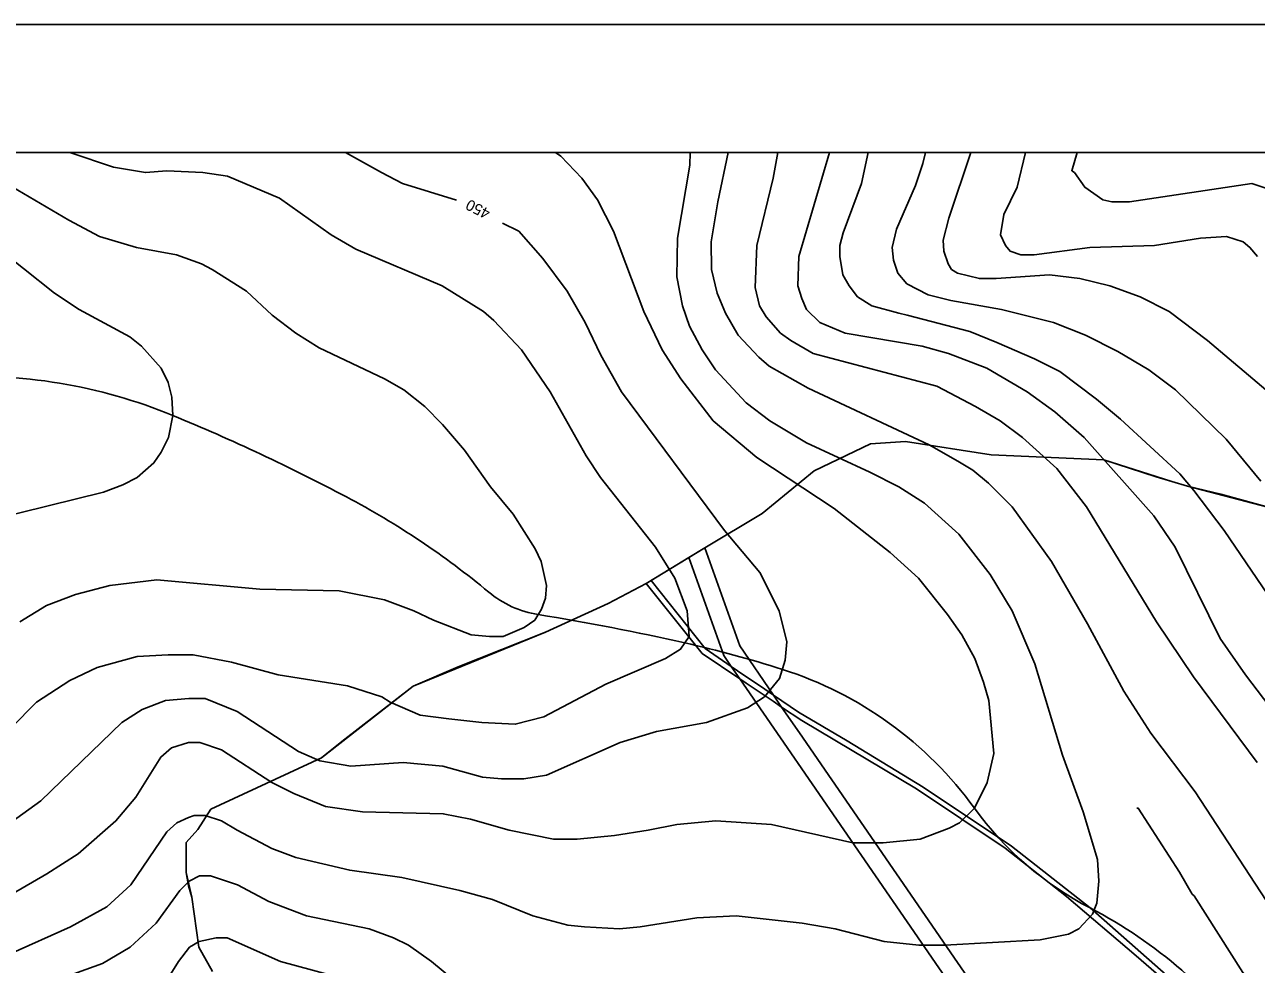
# Model space of a CAD drawing. Extents: x -510989 to -501240, y -1184665 to -1176089.
# Drawn here: x -505768 to -505094, y -1178674 to -1178160 of the extents above; entities that cross this region are included whole.
import ezdxf

# ---------------------------------------------------------------- set-up
doc = ezdxf.new("R2010")
doc.units = 0
for name, color, linetype in [('lesni_pozemek', 7, 'Continuous'), ('NAVRH_rozvodnice', 7, 'Continuous'), ('ostatni_plocha_x_ostatni_komunikace', 7, 'Continuous'), ('popis', 7, 'Continuous'), ('rozpiska', 7, 'Continuous'), ('STAV_povodi', 7, 'Continuous'), ('vrstevnice_01', 7, 'Continuous'), ('vrstevnice_02', 7, 'Continuous'), ('vrstevnice_03', 7, 'Continuous'), ('vrstevnice_04', 7, 'Continuous')]:
    doc.layers.add(name, color=color, linetype=linetype)

msp = doc.modelspace()

# ---------------------------------------------------------------- linework, layer by layer
at = {"layer": 'lesni_pozemek'}
for points in [[(-505086.39, -1178710.99), (-505099.22, -1178705.58), (-505121.78, -1178699.21), (-505184.9, -1178643.63), (-505227.87, -1178609.82), (-505276.36, -1178577.5), (-505317.87, -1178552.16), (-505344.59, -1178536.35), (-505358.22, -1178527.1), (-505376.7, -1178500.16), (-505395.8, -1178446.47), (-505364.36, -1178427.63), (-505335.86, -1178404.37), (-505305.1, -1178389.46), (-505285.91, -1178388.26), (-505239.07, -1178395.46), (-505177.38, -1178398.23), (-505148.76, -1178407.56), (-505131.69, -1178412.63), (-505113.3, -1178417.03), (-505083.44, -1178425.29)], [(-505665.27, -1178678.32), (-505672.64, -1178665.04), (-505676.61, -1178637.66), (-505678.33, -1178631.49), (-505679.65, -1178624.16), (-505679.61, -1178607.83), (-505673.32, -1178600.63), (-505666.13, -1178589.54), (-505605.51, -1178561.45), (-505594.42, -1178552.54), (-505555.41, -1178522.21), (-505530.73, -1178511.58), (-505483.07, -1178492.6), (-505448.62, -1178476.97), (-505427.8, -1178466), (-505397.23, -1178504.29), (-505376.63, -1178518.18), (-505354.29, -1178550.49), (-505232.99, -1178726.71)]]:
    msp.add_lwpolyline(points, dxfattribs=at)
for points in [[(-505425.17, -1178464.38), (-505404.55, -1178451.71), (-505385.43, -1178505.45), (-505381.3, -1178511.42), (-505395.51, -1178501.55)], [(-505395.8, -1178446.47), (-505376.7, -1178500.16), (-505358.22, -1178527.1), (-505362.95, -1178523.89), (-505377.86, -1178513.76), (-505381.3, -1178511.42), (-505385.43, -1178505.45), (-505404.55, -1178451.71)], [(-505376.63, -1178518.18), (-505373.21, -1178520.48), (-505358.44, -1178530.44), (-505353.76, -1178533.6), (-505344.02, -1178547.79), (-505222.11, -1178724.89), (-505110.08, -1178887.62), (-505113.28, -1178887.16), (-505121.53, -1178885.99), (-505123.55, -1178885.7), (-505232.99, -1178726.71), (-505354.29, -1178550.49)], [(-505353.76, -1178533.6), (-505342.69, -1178541.06), (-505279.92, -1178578.43), (-505231.36, -1178610.95), (-505197.88, -1178637.32), (-505159.67, -1178669.84), (-505122.82, -1178701.8), (-505095.9, -1178709.43), (-505085.68, -1178713.81), (-505062.33, -1178726.95), (-504982, -1178769.77), (-504944.36, -1178788.34), (-504938.65, -1178791.52), (-504914.69, -1178807.28), (-504840.55, -1178865.78), (-504832.6, -1178872.11), (-504805.13, -1178900.91), (-504781.67, -1178940.13), (-504922, -1178918.99), (-505037.99, -1178900.67), (-505110.08, -1178887.62), (-505222.11, -1178724.89), (-505344.02, -1178547.79)]]:
    msp.add_lwpolyline(points, close=True, dxfattribs=at)
at = {"layer": 'NAVRH_rozvodnice'}
for centre, radius, start, end in [((-505795.69, -1178637.77), 285.32, 67.58826, 93.56055), ((-506108.66, -1179396.65), 1106.21, 62.15013, 67.58826), ((-505802.35, -1178816.9), 450.5, 50.21782, 62.15013), ((-505478.11, -1178427.49), 56.21, 230.21782, 260.90286), ((-505688.81, -1179743.37), 1276.43, 77.23342, 80.90286), ((-505551.06, -1179135.4), 653.05, 72.37806, 77.23342), ((-505416.14, -1178710.64), 207.37, 35.91522, 72.37806), ((-505100.86, -1178482.29), 181.92, 215.91522, 242.48526), ((-505304.88, -1178873.97), 259.72, 35.6793, 62.48526)]:
    msp.add_arc(centre, radius, start, end, dxfattribs=at)
at = {"layer": 'ostatni_plocha_x_ostatni_komunikace'}
for points in [[(-505427.8, -1178466), (-505425.17, -1178464.38), (-505395.51, -1178501.55), (-505381.3, -1178511.42), (-505376.63, -1178518.18), (-505397.23, -1178504.29)], [(-505377.86, -1178513.76), (-505362.95, -1178523.89), (-505358.22, -1178527.1), (-505353.76, -1178533.6), (-505358.44, -1178530.44), (-505373.21, -1178520.48), (-505376.63, -1178518.18), (-505381.3, -1178511.42)]]:
    msp.add_lwpolyline(points, close=True, dxfattribs=at)
msp.add_lwpolyline([(-505085.68, -1178713.81), (-505095.9, -1178709.43), (-505122.82, -1178701.8), (-505159.67, -1178669.84), (-505197.88, -1178637.32), (-505231.36, -1178610.95), (-505279.92, -1178578.43), (-505342.69, -1178541.06), (-505353.76, -1178533.6), (-505358.22, -1178527.1), (-505344.59, -1178536.35), (-505317.87, -1178552.16), (-505276.36, -1178577.5), (-505227.87, -1178609.82), (-505184.9, -1178643.63), (-505121.78, -1178699.21), (-505099.22, -1178705.58), (-505086.39, -1178710.99)], dxfattribs=at)
at = {"layer": 'popis'}
msp.add_lwpolyline([(-505665.27, -1178678.32), (-505672.64, -1178665.04), (-505676.61, -1178637.66), (-505679.65, -1178624.16), (-505679.61, -1178607.83), (-505673.32, -1178600.63), (-505666.13, -1178589.54), (-505605.51, -1178561.45), (-505555.41, -1178522.21), (-505483.07, -1178492.6), (-505448.62, -1178476.97), (-505427.8, -1178466), (-505395.8, -1178446.47), (-505364.36, -1178427.63), (-505335.86, -1178404.37), (-505305.1, -1178389.46), (-505285.91, -1178388.26), (-505239.07, -1178395.46), (-505177.38, -1178398.23), (-505140.23, -1178410.09), (-505131.69, -1178412.63), (-505083.44, -1178425.29)], dxfattribs=at)
at = {"layer": 'rozpiska'}
for points in [[(-501240.19, -1178160), (-501240.19, -1184460), (-507180.19, -1184460), (-507180.19, -1178160)], [(-507110.19, -1184390), (-507110.19, -1178230), (-501310.19, -1178230), (-501310.19, -1184390)]]:
    msp.add_lwpolyline(points, close=True, dxfattribs=at)
at = {"layer": 'STAV_povodi'}
for centre, radius, start, end in [((-505795.69, -1178637.77), 285.32, 67.58826, 93.56055), ((-506108.66, -1179396.65), 1106.21, 62.15013, 67.58826), ((-505802.35, -1178816.9), 450.5, 50.21782, 62.15013), ((-505478.11, -1178427.49), 56.21, 230.21782, 260.90286), ((-505688.81, -1179743.37), 1276.43, 77.23342, 80.90286), ((-505551.06, -1179135.4), 653.05, 72.37806, 77.23342), ((-505416.14, -1178710.64), 207.37, 35.91522, 72.37806), ((-505100.86, -1178482.29), 181.92, 215.91522, 242.48526), ((-505304.88, -1178873.97), 259.72, 35.6793, 62.48526)]:
    msp.add_arc(centre, radius, start, end, dxfattribs=at)
at = {"layer": 'vrstevnice_01'}
for points in [[(-505592.39, -1178230), (-505572.81, -1178241), (-505561.19, -1178247), (-505531.71, -1178256.19)], [(-505403.85, -1178230), (-505403.91, -1178237), (-505410.81, -1178277), (-505411.09, -1178298), (-505408.09, -1178314), (-505404.19, -1178325), (-505397.31, -1178338), (-505389.91, -1178349), (-505373.19, -1178367), (-505360.19, -1178377), (-505340.19, -1178389), (-505305.41, -1178405), (-505289.69, -1178413), (-505275.59, -1178422), (-505256.69, -1178439), (-505239.59, -1178461), (-505227.5, -1178481), (-505215.19, -1178510), (-505200.09, -1178560), (-505188.69, -1178591), (-505180.91, -1178617), (-505180.09, -1178629), (-505181.31, -1178641), (-505183.69, -1178647), (-505191, -1178655), (-505196.69, -1178658), (-505212.31, -1178661), (-505264.41, -1178664), (-505278.59, -1178664), (-505297.69, -1178662), (-505324.5, -1178655), (-505342.5, -1178652), (-505378.69, -1178648)], [(-505355.78, -1178230), (-505358.31, -1178244), (-505367.31, -1178281), (-505368.19, -1178304), (-505365.81, -1178314), (-505362.19, -1178320), (-505354.31, -1178329), (-505348.69, -1178333), (-505336.41, -1178340), (-505268.81, -1178358), (-505247.69, -1178369), (-505234.09, -1178377), (-505222, -1178386), (-505203.19, -1178403), (-505186.91, -1178424), (-505148.5, -1178487), (-505128.31, -1178517), (-505093.5, -1178564)], [(-505072.69, -1178494), (-505111.59, -1178437), (-505128.19, -1178415), (-505135.81, -1178406), (-505168.19, -1178376), (-505181.5, -1178365), (-505201.5, -1178350), (-505215.41, -1178343), (-505235.91, -1178334), (-505250.69, -1178328), (-505285, -1178319), (-505289.59, -1178318), (-505304.41, -1178314), (-505312.31, -1178309), (-505316.81, -1178303), (-505320.19, -1178297), (-505321.81, -1178287), (-505321.81, -1178281), (-505320, -1178274), (-505310, -1178247), (-505306.36, -1178230)], [(-505086.31, -1178362), (-505120.69, -1178333), (-505141.59, -1178317), (-505157.59, -1178309), (-505174.19, -1178303), (-505190.59, -1178299), (-505207.19, -1178297), (-505236.41, -1178299), (-505245.5, -1178299), (-505257.41, -1178296), (-505260.69, -1178294), (-505262.69, -1178291), (-505264.91, -1178284), (-505265.31, -1178278), (-505262.31, -1178266), (-505250.11, -1178230)], [(-505191.93, -1178230), (-505195, -1178240), (-505193.5, -1178241), (-505187.81, -1178249), (-505178, -1178256), (-505173, -1178257)], [(-505778, -1178247), (-505743.91, -1178267), (-505727.09, -1178276), (-505706.91, -1178282), (-505685, -1178286), (-505671.19, -1178291), (-505665.41, -1178294), (-505646.69, -1178306), (-505632.59, -1178319), (-505619.59, -1178329), (-505606.81, -1178337), (-505571.09, -1178354), (-505560.59, -1178360), (-505549, -1178369), (-505539.31, -1178379), (-505527.41, -1178393), (-505513, -1178413), (-505500.69, -1178428), (-505488.69, -1178447), (-505485.31, -1178454), (-505482.5, -1178467), (-505483, -1178474), (-505485.09, -1178480), (-505488.91, -1178486), (-505494.69, -1178490), (-505506.09, -1178495), (-505513.69, -1178495), (-505523.69, -1178494), (-505544.31, -1178486), (-505555, -1178481), (-505571.19, -1178475), (-505595.91, -1178470), (-505639.31, -1178469), (-505695.69, -1178464), (-505721.5, -1178467), (-505740.19, -1178472), (-505756.09, -1178478), (-505770.69, -1178487)], [(-505173, -1178257), (-505163.41, -1178257), (-505096.31, -1178247), (-505084.31, -1178251)], [(-505506.59, -1178268.76), (-505497.59, -1178273), (-505484.41, -1178288), (-505471.19, -1178306), (-505461.31, -1178323), (-505452.69, -1178341), (-505441.41, -1178361), (-505385, -1178437), (-505365.69, -1178460), (-505355.09, -1178481), (-505350.91, -1178498), (-505351.81, -1178508), (-505354.91, -1178518), (-505363.09, -1178528), (-505372.41, -1178534), (-505394.81, -1178542), (-505422.19, -1178547), (-505442.19, -1178553), (-505482.5, -1178571), (-505494.91, -1178573), (-505507.09, -1178573), (-505517.5, -1178572), (-505539.09, -1178566), (-505560.91, -1178564), (-505589.5, -1178566), (-505606.41, -1178563), (-505618.09, -1178558), (-505651.81, -1178536), (-505669.31, -1178529), (-505678.19, -1178529), (-505691, -1178530), (-505703.69, -1178535), (-505714.81, -1178542), (-505759.19, -1178585), (-505784.31, -1178603)], [(-505378.69, -1178648), (-505400.09, -1178649), (-505431.09, -1178654), (-505442.41, -1178655), (-505461.59, -1178654), (-505470.69, -1178653), (-505490, -1178648), (-505512, -1178639), (-505529.81, -1178634), (-505561.69, -1178627), (-505590.09, -1178623), (-505619.59, -1178616), (-505632.81, -1178611), (-505651.69, -1178601), (-505660.31, -1178596), (-505669.19, -1178593), (-505675.31, -1178593), (-505678.41, -1178594), (-505684.81, -1178597), (-505690.19, -1178602), (-505710, -1178631), (-505723, -1178643), (-505743, -1178654), (-505776.41, -1178669)], [(-505591, -1178683), (-505628, -1178673), (-505657.19, -1178660), (-505663.31, -1178660), (-505672.59, -1178662), (-505677.81, -1178665), (-505683.91, -1178673), (-505690.81, -1178684)]]:
    msp.add_lwpolyline(points, dxfattribs=at)
at = {"layer": 'vrstevnice_02'}
for points in [[(-505792.31, -1178646), (-505756, -1178625), (-505738.81, -1178614), (-505718.09, -1178596), (-505707.19, -1178583), (-505693.59, -1178561), (-505687.69, -1178556), (-505678.31, -1178553), (-505672.19, -1178553), (-505660.31, -1178557), (-505632.81, -1178575), (-505620.81, -1178581), (-505603.41, -1178588), (-505583.09, -1178591), (-505538.91, -1178592), (-505524, -1178595), (-505502.91, -1178601), (-505478.59, -1178606), (-505465.59, -1178606), (-505445.31, -1178604), (-505426.81, -1178601), (-505411.09, -1178598), (-505389.81, -1178596), (-505359.31, -1178598), (-505314.81, -1178608), (-505298.09, -1178608), (-505278, -1178606), (-505262, -1178600), (-505256.31, -1178597), (-505248.19, -1178589), (-505241.19, -1178575), (-505237.59, -1178559), (-505240.31, -1178530), (-505243.19, -1178520), (-505248, -1178507), (-505255.19, -1178494), (-505262.91, -1178483), (-505278.81, -1178463), (-505294.41, -1178449), (-505324.91, -1178425), (-505367.41, -1178397), (-505391.19, -1178377), (-505409, -1178354), (-505419.09, -1178338), (-505429.19, -1178317), (-505445.81, -1178273), (-505454.5, -1178256), (-505463.09, -1178244), (-505474.59, -1178232), (-505477.45, -1178230)], [(-505572.59, -1178528), (-505568, -1178531), (-505551.5, -1178538), (-505535.91, -1178540), (-505517.81, -1178542), (-505499.5, -1178543), (-505483.91, -1178539), (-505449.91, -1178521), (-505417.31, -1178507), (-505409.09, -1178502), (-505404.41, -1178495), (-505405.41, -1178481), (-505412.19, -1178463), (-505422.81, -1178446), (-505452.91, -1178408), (-505460.81, -1178396), (-505480.5, -1178361), (-505496.19, -1178338), (-505511.31, -1178322), (-505516.91, -1178317), (-505539.59, -1178303), (-505586.81, -1178283), (-505600.31, -1178275), (-505628.59, -1178255), (-505657.09, -1178243), (-505670.5, -1178241), (-505690.19, -1178240), (-505702, -1178241), (-505719.41, -1178238), (-505743.32, -1178230)], [(-505382.97, -1178230), (-505388.59, -1178257), (-505392.31, -1178279), (-505392.09, -1178294), (-505389.09, -1178307), (-505384.5, -1178318), (-505377.5, -1178330), (-505366.31, -1178342), (-505360.5, -1178347), (-505339.19, -1178359), (-505273, -1178390), (-505257.31, -1178399), (-505249.09, -1178404), (-505240.5, -1178411), (-505227.59, -1178424), (-505206, -1178454), (-505186.31, -1178488), (-505166.41, -1178525), (-505151.69, -1178548), (-505127.41, -1178580), (-505076.59, -1178658)], [(-505344.31, -1178287), (-505327.5, -1178230)], [(-505275.02, -1178230), (-505276.5, -1178236), (-505280.41, -1178248), (-505290.81, -1178272), (-505293.31, -1178282), (-505292.59, -1178289), (-505290.19, -1178296), (-505285.19, -1178302), (-505273.59, -1178308), (-505261.19, -1178311), (-505233.41, -1178316), (-505204.91, -1178323), (-505187.5, -1178330), (-505169.81, -1178339), (-505152.81, -1178349), (-505138.19, -1178360), (-505110.41, -1178387), (-505091.41, -1178410)], [(-505220.28, -1178230), (-505224.91, -1178249), (-505232.19, -1178264), (-505234, -1178275), (-505231.31, -1178281), (-505228.69, -1178284), (-505222.81, -1178286), (-505215.59, -1178286), (-505185.09, -1178282), (-505149.69, -1178281)], [(-505149.69, -1178281), (-505124.41, -1178277), (-505110.31, -1178276), (-505101.19, -1178279), (-505097.41, -1178282), (-505093.31, -1178287)], [(-505785.59, -1178431), (-505724.81, -1178416), (-505714.31, -1178412), (-505706.5, -1178408), (-505697.31, -1178400), (-505693.31, -1178394), (-505689.41, -1178386), (-505686.91, -1178374), (-505687.5, -1178364), (-505689.5, -1178356), (-505693.31, -1178348), (-505704.09, -1178336), (-505710.5, -1178331), (-505738.31, -1178316), (-505751.69, -1178307), (-505785.81, -1178280)], [(-505061.09, -1178567), (-505099.81, -1178516), (-505113.81, -1178496), (-505138.31, -1178446), (-505150.09, -1178429), (-505188.19, -1178386), (-505204.19, -1178372), (-505219.31, -1178361), (-505241.5, -1178348), (-505262.5, -1178340), (-505276.81, -1178336), (-505319, -1178329), (-505332.91, -1178323), (-505340.19, -1178316), (-505342.69, -1178310), (-505344.81, -1178303), (-505344.31, -1178287)], [(-505775.41, -1178545), (-505761.59, -1178531), (-505743.31, -1178519), (-505728.41, -1178512), (-505706.5, -1178506), (-505689.59, -1178505), (-505675.91, -1178505), (-505654.91, -1178509), (-505629.31, -1178516), (-505591.31, -1178522), (-505572.59, -1178528)], [(-505518.69, -1178695), (-505545.31, -1178673), (-505557.91, -1178664), (-505566.09, -1178660), (-505579.41, -1178655), (-505613.81, -1178648), (-505634.41, -1178640), (-505651.59, -1178631), (-505666.31, -1178626), (-505672.41, -1178626), (-505678, -1178629), (-505683.09, -1178634), (-505696.09, -1178652), (-505710.31, -1178665), (-505725.41, -1178674), (-505750.19, -1178683)]]:
    msp.add_lwpolyline(points, dxfattribs=at)
at = {"layer": 'vrstevnice_03'}
msp.add_lwpolyline([(-505073.81, -1178711), (-505101.31, -1178679), (-505128, -1178637), (-505129, -1178636), (-505136, -1178624), (-505158.59, -1178589), (-505159.41, -1178589)], dxfattribs=at)

# ---------------------------------------------------------------- texts
at = {"layer": 'vrstevnice_04'}
msp.add_text('450', height=6, rotation=152.63778, dxfattribs=at).set_placement((-505512.66, -1178261.52))

doc.saveas('drawing.dxf')
